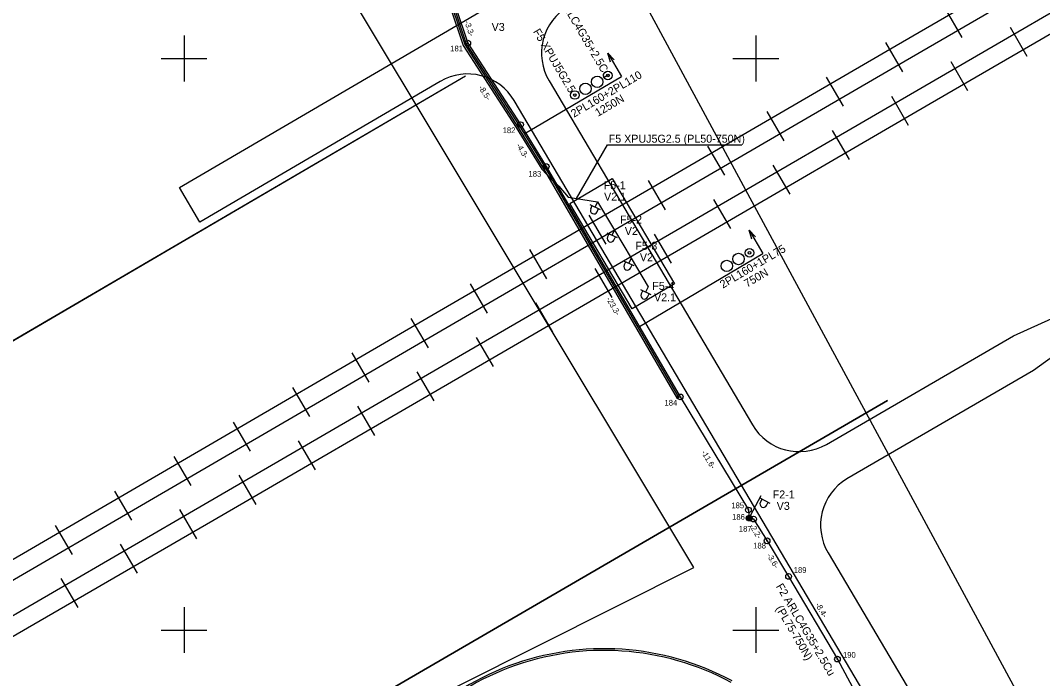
# Model space of a CAD drawing. Extents: x 528816 to 533196, y 6574767 to 6575847.
# Drawn here: x 529685.7 to 529775.1, y 6575545.8 to 6575603.3 of the extents above; entities that cross this region are included whole.
import ezdxf

# ---------------------------------------------------------------- set-up
doc = ezdxf.new("R2010")
doc.units = 0
for name, color, linetype in [('ABIJOONIS', 7, 'Continuous'), ('JOONSIDE', 7, 'Continuous'), ('KOORDPUNKT', 7, 'Continuous'), ('MOOTPIIR', 7, 'Continuous'), ('MPKAABEL', 7, 'Continuous'), ('PIIR', 7, 'Continuous'), ('POST', 7, 'Continuous'), ('RAJATIS', 7, 'Continuous'), ('RDT', 7, 'Continuous'), ('TEE', 7, 'Continuous'), ('VORK', 7, 'Continuous')]:
    doc.layers.add(name, color=color, linetype=linetype)

msp = doc.modelspace()

# ---------------------------------------------------------------- linework, layer by layer
at = {"layer": 'ABIJOONIS'}
for p, q in [((529737.045, 6575600.482), (529738.255, 6575598.433)), ((529729.744, 6575593.404), (529738.255, 6575598.433)), ((529749.403, 6575584.985), (529750.613, 6575582.936)), ((529739.811, 6575576.553), (529750.613, 6575582.936))]:
    msp.add_line(p, q, dxfattribs=at)
for points in [[(529737.279, 6575599.691), (529737.045, 6575600.482), (529737.624, 6575599.895)], [(529749.638, 6575584.194), (529749.403, 6575584.985), (529749.982, 6575584.398)]]:
    msp.add_lwpolyline(points, dxfattribs=at)
for centre, radius in [((529737.055, 6575598.511), 0.375), ((529735.097, 6575597.354), 0.5), ((529736.13, 6575597.964), 0.5), ((529737.055, 6575598.511), 0.118), ((529734.171, 6575596.807), 0.375), ((529734.171, 6575596.807), 0.118), ((529748.488, 6575582.467), 0.5), ((529749.445, 6575582.995), 0.375), ((529749.445, 6575582.995), 0.118), ((529747.455, 6575581.857), 0.5)]:
    msp.add_circle(centre, radius, dxfattribs=at)
at = {"layer": 'KOORDPUNKT'}
for centre, radius in [((529724.81, 6575601.35), 0.25), ((529724.81, 6575601.35), 0.025), ((529724.81, 6575601.35), 0.0221), ((529724.81, 6575601.35), 0.0191), ((529724.81, 6575601.35), 0.0161), ((529724.81, 6575601.35), 0.0132), ((529724.81, 6575601.35), 0.0102), ((529724.81, 6575601.35), 0.00726), ((529724.81, 6575601.35), 0.0043), ((529729.424, 6575594.217), 0.25), ((529729.424, 6575594.217), 0.025), ((529729.424, 6575594.217), 0.0221), ((529729.424, 6575594.217), 0.0191), ((529729.424, 6575594.217), 0.0161), ((529729.424, 6575594.217), 0.0132), ((529729.424, 6575594.217), 0.0102), ((529729.424, 6575594.217), 0.00726), ((529729.424, 6575594.217), 0.0043), ((529731.666, 6575590.559), 0.25), ((529731.666, 6575590.559), 0.025), ((529731.666, 6575590.559), 0.0221), ((529731.666, 6575590.559), 0.0191), ((529731.666, 6575590.559), 0.0161), ((529731.666, 6575590.559), 0.0132), ((529731.666, 6575590.559), 0.0102), ((529731.666, 6575590.559), 0.00726), ((529731.666, 6575590.559), 0.0043), ((529743.387, 6575570.404), 0.25), ((529743.387, 6575570.404), 0.025), ((529743.387, 6575570.404), 0.0221), ((529743.387, 6575570.404), 0.0191), ((529743.387, 6575570.404), 0.0161), ((529743.387, 6575570.404), 0.0132), ((529743.387, 6575570.404), 0.0102), ((529743.387, 6575570.404), 0.00726), ((529743.387, 6575570.404), 0.0043), ((529749.348, 6575560.511), 0.25), ((529749.348, 6575560.511), 0.025), ((529749.348, 6575560.511), 0.0221), ((529749.348, 6575560.511), 0.0191), ((529749.348, 6575560.511), 0.0161), ((529749.348, 6575560.511), 0.0132), ((529749.348, 6575560.511), 0.0102), ((529749.348, 6575560.511), 0.00726), ((529749.348, 6575560.511), 0.0043), ((529749.414, 6575559.798), 0.25), ((529749.414, 6575559.798), 0.025), ((529749.414, 6575559.798), 0.0221), ((529749.414, 6575559.798), 0.0191), ((529749.414, 6575559.798), 0.0161), ((529749.414, 6575559.798), 0.0132), ((529749.414, 6575559.798), 0.0102), ((529749.414, 6575559.798), 0.00726), ((529749.414, 6575559.798), 0.0043), ((529749.804, 6575559.712), 0.25), ((529749.804, 6575559.712), 0.025), ((529749.804, 6575559.712), 0.0221), ((529749.804, 6575559.712), 0.0191), ((529749.804, 6575559.712), 0.0161), ((529749.804, 6575559.712), 0.0132), ((529749.804, 6575559.712), 0.0102), ((529749.804, 6575559.712), 0.00726), ((529749.804, 6575559.712), 0.0043), ((529750.985, 6575557.812), 0.25), ((529750.985, 6575557.812), 0.025), ((529750.985, 6575557.812), 0.0221), ((529750.985, 6575557.812), 0.0191), ((529750.985, 6575557.812), 0.0161), ((529750.985, 6575557.812), 0.0132), ((529750.985, 6575557.812), 0.0102), ((529750.985, 6575557.812), 0.00726), ((529750.985, 6575557.812), 0.0043), ((529752.864, 6575554.702), 0.25), ((529752.864, 6575554.702), 0.025), ((529752.864, 6575554.702), 0.0221), ((529752.864, 6575554.702), 0.0191), ((529752.864, 6575554.702), 0.0161), ((529752.864, 6575554.702), 0.0132), ((529752.864, 6575554.702), 0.0102), ((529752.864, 6575554.702), 0.00726), ((529752.864, 6575554.702), 0.0043), ((529757.13, 6575547.463), 0.25), ((529757.13, 6575547.463), 0.025), ((529757.13, 6575547.463), 0.0221), ((529757.13, 6575547.463), 0.0191), ((529757.13, 6575547.463), 0.0161), ((529757.13, 6575547.463), 0.0132), ((529757.13, 6575547.463), 0.0102), ((529757.13, 6575547.463), 0.00726), ((529757.13, 6575547.463), 0.0043)]:
    msp.add_circle(centre, radius, dxfattribs=at)
at = {"layer": 'MOOTPIIR'}
msp.add_lwpolyline([(529690.003, 6575528.075), (529744.582, 6575555.484), (529710.262, 6575612.685), (529750.302, 6575634.612), (529757.929, 6575622.933), (529740.292, 6575604.82), (529793.203, 6575506.863)], dxfattribs=at)
at = {"layer": 'MPKAABEL'}
for points in [[(529720.058, 6575611.698), (529721.52, 6575610.757), (529723.421, 6575605.945), (529723.75, 6575604.477), (529724.81, 6575601.35), (529729.424, 6575594.217), (529731.666, 6575590.559), (529743.387, 6575570.404), (529749.348, 6575560.511), (529749.414, 6575559.798), (529749.804, 6575559.712), (529750.985, 6575557.812), (529752.864, 6575554.702), (529757.13, 6575547.463), (529761.498, 6575539.359), (529761.279, 6575537.476)], [(529720.058, 6575611.698), (529721.102, 6575610.591), (529722.989, 6575605.813), (529723.316, 6575604.355), (529724.402, 6575601.152), (529729.043, 6575593.978), (529731.28, 6575590.327), (529732.087, 6575589.455), (529732.784, 6575588.831), (529733.587, 6575587.866), (529736.158, 6575587.465), (529737.633, 6575584.998), (529739.096, 6575582.548), (529740.575, 6575580.02)], [(529723.316, 6575604.355), (529724.402, 6575601.152), (529729.043, 6575593.978), (529731.28, 6575590.327)], [(529723.46, 6575604.395), (529724.538, 6575601.218), (529729.17, 6575594.058), (529731.407, 6575590.406)], [(529723.605, 6575604.436), (529724.674, 6575601.284), (529729.297, 6575594.138), (529731.536, 6575590.483)], [(529723.75, 6575604.477), (529724.81, 6575601.35), (529729.424, 6575594.217), (529731.665, 6575590.56)], [(529734.329, 6575587.751), (529737.041, 6575592.459), (529748.767, 6575592.459)], [(529731.28, 6575590.327), (529732.087, 6575589.455), (529732.784, 6575588.831), (529733.587, 6575587.866)], [(529731.407, 6575590.406), (529743.127, 6575570.254)], [(529731.536, 6575590.483), (529743.257, 6575570.329)], [(529731.666, 6575590.559), (529743.387, 6575570.404), (529749.348, 6575560.511), (529749.414, 6575559.798), (529749.804, 6575559.712), (529750.985, 6575557.812), (529752.864, 6575554.702), (529757.13, 6575547.463), (529761.498, 6575539.359), (529761.279, 6575537.476)], [(529733.587, 6575587.866), (529736.158, 6575587.465), (529737.633, 6575584.998), (529739.096, 6575582.548), (529740.575, 6575580.02)]]:
    msp.add_lwpolyline(points, dxfattribs=at)
at = {"layer": 'PIIR'}
for points in [[(529724.622, 6575598.461), (529665.78, 6575564.02), (529509.6, 6575472.77), (529478.85, 6575481.93), (529422, 6575551.76), (529400.76, 6575577.81), (529408.75, 6575573.58), (529418.12, 6575569.9), (529435.41, 6575566.71), (529448.58, 6575565.99), (529478.8, 6575570.4), (529524.28, 6575582.38), (529582.41, 6575599.53), (529624.68, 6575609.86), (529689.94, 6575625.14)], [(529761.518, 6575570.08), (529572.28, 6575460.11), (529509.6, 6575472.77), (529724.596, 6575598.481)], [(530164.347, 6575374.786), (530153.92, 6575338.4), (530182.76, 6575330.14), (530201.97, 6575324.63), (530221.19, 6575319.12), (530240.41, 6575313.61), (530259.63, 6575308.1), (530278.85, 6575302.59), (530298.07, 6575297.07), (530317.33, 6575291.48), (530336.55, 6575285.97), (530355.77, 6575280.46), (530374.99, 6575274.95), (530393.86, 6575269.6), (530422.7, 6575261.33), (530433.47, 6575298.82), (530443.88, 6575279.05), (530455.86, 6575268.15), (530491.61, 6575255.39), (530470.09, 6575205.98), (530185.04, 6575286.93), (529572.28, 6575460.11), (529761.518, 6575570.08)]]:
    msp.add_lwpolyline(points, dxfattribs=at)
at = {"layer": 'POST'}
for p, q in [((529735.492, 6575587.228), (529736.396, 6575586.799)), ((529735.559, 6575586.841), (529735.697, 6575587.131)), ((529736.158, 6575587.465), (529735.944, 6575587.013)), ((529736.113, 6575586.578), (529736.251, 6575586.868)), ((529736.967, 6575584.761), (529737.87, 6575584.332)), ((529737.034, 6575584.374), (529737.172, 6575584.663)), ((529737.633, 6575584.998), (529737.419, 6575584.546)), ((529737.588, 6575584.111), (529737.725, 6575584.401)), ((529738.43, 6575582.311), (529739.334, 6575581.882)), ((529738.497, 6575581.923), (529738.635, 6575582.213)), ((529739.096, 6575582.548), (529738.882, 6575582.096)), ((529739.051, 6575581.661), (529739.189, 6575581.951)), ((529740.575, 6575580.02), (529740.361, 6575579.568)), ((529739.909, 6575579.783), (529740.813, 6575579.354)), ((529739.977, 6575579.396), (529740.114, 6575579.686)), ((529740.53, 6575579.133), (529740.668, 6575579.423)), ((529749.53, 6575560.019), (529750.459, 6575561.79)), ((529750.343, 6575561.569), (529751.229, 6575561.104)), ((529750.395, 6575561.179), (529750.544, 6575561.463)), ((529750.937, 6575560.894), (529751.087, 6575561.179)), ((529749.414, 6575559.798), (529749.414, 6575559.798))]:
    msp.add_line(p, q, dxfattribs=at)
for radius in [0.25, 0.225, 0.2, 0.175, 0.15, 0.125, 0.1, 0.075, 0.05, 0.025]:
    msp.add_circle((529749.414, 6575559.798), radius, dxfattribs=at)
for centre, start, end in [((529735.836, 6575586.709), 154.62018, 334.62018), ((529737.311, 6575584.242), 154.62018, 334.62018), ((529738.774, 6575581.792), 154.62018, 334.62018), ((529740.253, 6575579.264), 154.62018, 334.62018), ((529750.666, 6575561.037), 152.31174, 332.31174)]:
    msp.add_arc(centre, 0.306, start, end, dxfattribs=at)
at = {"layer": 'RAJATIS'}
msp.add_lwpolyline([(529733.73, 6575587.316), (529737.433, 6575589.503), (529742.876, 6575580.291), (529739.174, 6575578.104)], close=True, dxfattribs=at)
at = {"layer": 'RDT'}
for p, q in [((529766.523, 6575604.41), (529768.011, 6575601.851)), ((529772.234, 6575602.743), (529773.711, 6575600.205)), ((529761.336, 6575601.395), (529762.825, 6575598.835)), ((529767.048, 6575599.726), (529768.523, 6575597.191)), ((529756.15, 6575598.377), (529757.638, 6575595.82)), ((529761.862, 6575596.708), (529763.335, 6575594.176)), ((529750.964, 6575595.359), (529752.45, 6575592.805)), ((529756.676, 6575593.691), (529758.149, 6575591.159)), ((529745.779, 6575592.341), (529747.263, 6575589.79)), ((529751.49, 6575590.674), (529752.962, 6575588.142)), ((529740.593, 6575589.324), (529742.075, 6575586.774)), ((529746.303, 6575587.657), (529747.776, 6575585.126)), ((529735.405, 6575586.309), (529736.888, 6575583.757)), ((529741.116, 6575584.643), (529742.587, 6575582.109)), ((529730.217, 6575583.295), (529731.702, 6575580.74)), ((529735.926, 6575581.632), (529737.4, 6575579.094)), ((529725.03, 6575580.28), (529726.516, 6575577.723)), ((529730.737, 6575578.621), (529732.212, 6575576.078)), ((529719.842, 6575577.264), (529721.331, 6575574.707)), ((529725.547, 6575575.609), (529727.025, 6575573.063)), ((529714.657, 6575574.245), (529716.144, 6575571.691)), ((529720.358, 6575572.596), (529721.838, 6575570.048)), ((529709.473, 6575571.225), (529710.958, 6575568.674)), ((529715.17, 6575569.582), (529716.651, 6575567.033)), ((529704.288, 6575568.205), (529705.771, 6575565.658)), ((529709.982, 6575566.568), (529711.464, 6575564.018)), ((529699.103, 6575565.186), (529700.584, 6575562.641)), ((529704.794, 6575563.554), (529706.277, 6575561.003)), ((529693.916, 6575562.17), (529695.399, 6575559.622)), ((529699.606, 6575560.54), (529701.087, 6575557.99)), ((529688.73, 6575559.154), (529690.214, 6575556.603)), ((529694.418, 6575557.526), (529695.896, 6575554.981)), ((529689.231, 6575554.511), (529690.704, 6575551.973))]:
    msp.add_line(p, q, dxfattribs=at)
for points in [[(529679.563, 6575553.037), (529699.518, 6575564.645), (529721.224, 6575577.282), (529742.268, 6575589.514), (529762.265, 6575601.149), (529781.89, 6575612.554), (529801.863, 6575624.177), (529821.611, 6575635.659), (529841.761, 6575647.375), (529860.469, 6575658.257), (529880.84, 6575670.098), (529901.539, 6575682.146), (529902.912, 6575682.946)], [(529681.829, 6575549.434), (529701.715, 6575560.981), (529723.447, 6575573.608), (529744.463, 6575585.808), (529764.416, 6575597.415), (529784.106, 6575608.869), (529804.137, 6575620.55), (529823.771, 6575631.971), (529844.146, 6575643.864), (529862.655, 6575654.627), (529883.138, 6575666.558), (529903.676, 6575678.524), (529909.962, 6575682.182)], [(529682.616, 6575548.063), (529702.521, 6575559.604), (529724.293, 6575572.258), (529745.213, 6575584.413), (529765.253, 6575596.07), (529784.998, 6575607.544), (529804.98, 6575619.191), (529824.6, 6575630.623), (529844.975, 6575642.511), (529863.469, 6575653.274), (529883.966, 6575665.2), (529904.475, 6575677.154), (529912.623, 6575681.894)], [(529881.693, 6575668.756), (529861.273, 6575656.877), (529842.58, 6575646.01), (529822.403, 6575634.27), (529802.715, 6575622.824), (529782.69, 6575611.172), (529763.067, 6575599.763), (529743.07, 6575588.137), (529722.095, 6575575.938), (529700.316, 6575563.268), (529680.389, 6575551.668)]]:
    msp.add_lwpolyline(points, dxfattribs=at)
at = {"layer": 'TEE'}
for points in [[(529756.181, 6575566.252), (529772.529, 6575575.739), (529777.105, 6575577.816), (529885.409, 6575640.666)], [(529886.664, 6575638.504), (529778.359, 6575575.654), (529774.286, 6575572.712), (529757.971, 6575563.244)], [(529722.389, 6575598), (529701.361, 6575585.7), (529699.594, 6575588.721), (529739.05, 6575611.804)], [(529731.92, 6575598.047), (529749.707, 6575567.944)], [(529777.822, 6575514.464), (529765.457, 6575535.39), (529762.484, 6575539.439), (529728.877, 6575596.316)], [(529756.32, 6575556.751), (529765.497, 6575541.22), (529767.61, 6575536.662), (529779.974, 6575515.736)]]:
    msp.add_lwpolyline(points, dxfattribs=at)
for centre, radius, start, end in [((529736.009, 6575600.464), 4.75, 120.32476, 210.57766), ((529724.788, 6575593.9), 4.75, 30.57766, 120.32476), ((529753.796, 6575570.36), 4.75, 210.57766, 300.12711), ((529760.41, 6575559.167), 4.75, 120.88772, 210.57766), ((529736.722, 6575524.725), 23.5, 159.46402, 159.46402), ((529736.722, 6575524.725), 23.65, 61.73958, 159.46402), ((529736.722, 6575524.725), 23.5, 61.73958, 159.46402)]:
    msp.add_arc(centre, radius, start, end, dxfattribs=at)
at = {"layer": 'VORK'}
for p, q in [((529700, 6575602), (529700, 6575598)), ((529750, 6575602), (529750, 6575598)), ((529698, 6575600), (529702, 6575600)), ((529748, 6575600), (529752, 6575600)), ((529700, 6575552), (529700, 6575548)), ((529750, 6575552), (529750, 6575548)), ((529698, 6575550), (529702, 6575550)), ((529748, 6575550), (529752, 6575550))]:
    msp.add_line(p, q, dxfattribs=at)

# ---------------------------------------------------------------- texts
at = {"layer": 'ABIJOONIS'}
for s, p in [('2PL160+2PL110', (529734.086, 6575594.812)), ('1250N', (529736.191, 6575594.895)), ('2PL160+1PL75', (529747.113, 6575579.865)), ('750N', (529749.234, 6575579.956))]:
    msp.add_text(s, height=0.7, rotation=30.57766, dxfattribs=at).set_placement(p)
at = {"layer": 'JOONSIDE'}
for s, rotation, p in [('-3.3-', 288.7335, (529724.505, 6575603.207)), ('-8.5-', 302.89927, (529725.717, 6575597.451)), ('-4.3-', 301.49535, (529729.016, 6575592.396)), ('-23.3-', 300.18058, (529736.886, 6575578.981)), ('-11.6-', 301.07132, (529745.201, 6575565.549)), ('-2.2-', 301.13675, (529749.423, 6575559.111)), ('-3.6-', 301.13675, (529750.932, 6575556.533)), ('-8.4-', 300.51118, (529755.182, 6575552.221))]:
    msp.add_text(s, height=0.5, rotation=rotation, dxfattribs=at).set_placement(p)
at = {"layer": 'KOORDPUNKT'}
for s, p in [('181', (529723.273, 6575600.624)), ('182', (529727.858, 6575593.473)), ('183', (529730.119, 6575589.661)), ('184', (529742.012, 6575569.641)), ('185', (529747.858, 6575560.664)), ('186', (529747.924, 6575559.654)), ('187', (529748.515, 6575558.614)), ('188', (529749.767, 6575557.141)), ('189', (529753.315, 6575555.011)), ('190', (529757.619, 6575547.585))]:
    msp.add_text(s, height=0.5, dxfattribs=at).set_placement(p)
at = {"layer": 'MPKAABEL'}
for s, rotation, p in [('F2 ARLC4G35+2.5Cu  ', 300.57766, (529732.125, 6575606.167)), ('F5 XPUJ5G2.5  ', 300.57766, (529730.487, 6575602.354)), ('F2 ARLC4G35+2.5Cu', 300.51118, (529751.735, 6575553.829)), ('(PL75-750N)', 300.51118, (529751.709, 6575551.904))]:
    msp.add_text(s, height=0.7, rotation=rotation, dxfattribs=at).set_placement(p)
msp.add_text('F5 XPUJ5G2.5 (PL50-750N)', height=0.7, dxfattribs=at).set_placement((529737.129, 6575592.636))
at = {"layer": 'POST'}
for s, p in [('V3', (529726.894, 6575602.412)), ('F5-1', (529736.693, 6575588.568)), ('V2.1', (529736.728, 6575587.568)), ('F5-2', (529738.12, 6575585.56)), ('V2', (529738.54, 6575584.56)), ('F5-3', (529739.458, 6575583.266)), ('V2', (529739.86, 6575582.266)), ('F5-4', (529740.942, 6575579.761)), ('V2.1', (529741.099, 6575578.761)), ('F2-1', (529751.474, 6575561.518)), ('V3', (529751.824, 6575560.518))]:
    msp.add_text(s, height=0.7, dxfattribs=at).set_placement(p)

doc.saveas('drawing.dxf')
